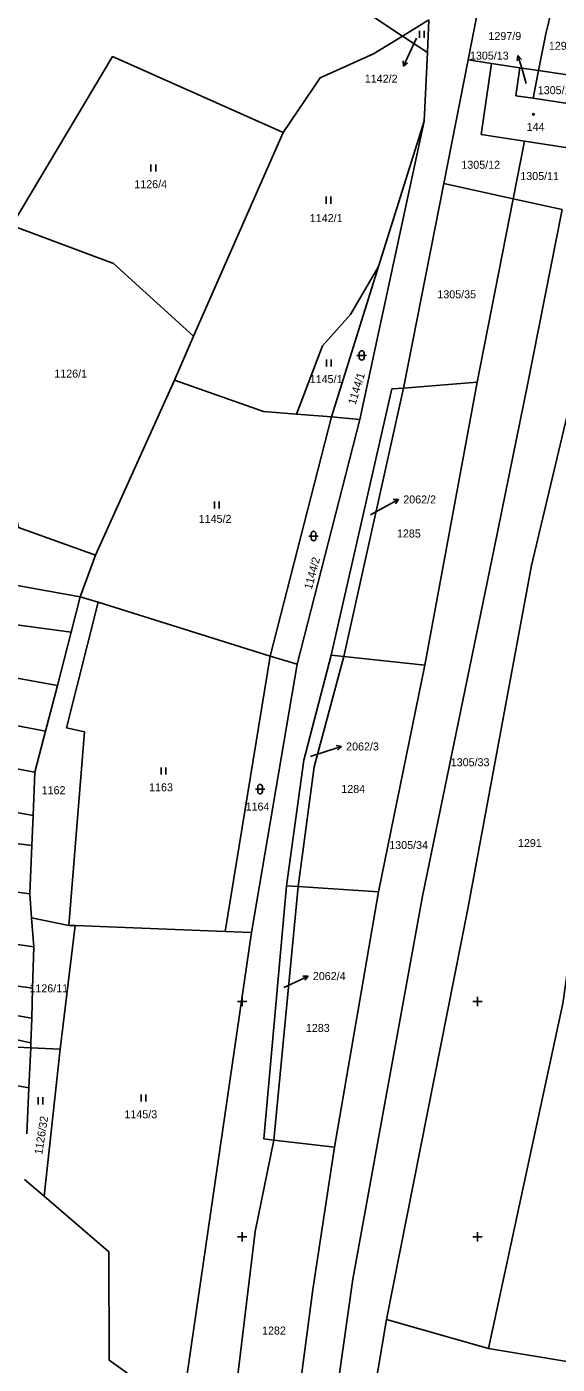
# Model space of a CAD drawing. Extents: x -776734 to -748832, y -1118122 to -976986.
# Drawn here: x -750795.7 to -750683.1, y -1114027.1 to -1113743 of the extents above; entities that cross this region are included whole.
import ezdxf

# ---------------------------------------------------------------- set-up
doc = ezdxf.new("R2010")
doc.units = 0
for name, color, linetype in [('KM_Hranice parcel', 7, 'Continuous'), ('KM_Parcelní čísla', 7, 'Continuous'), ('KM_Pop  PČ popisy', 7, 'Continuous'), ('KM_Značky budov', 7, 'Continuous'), ('KM_Značky kultur', 7, 'Continuous'), ('Level 61 Křížky', 7, 'Continuous')]:
    doc.layers.add(name, color=color, linetype=linetype)

msp = doc.modelspace()

# ---------------------------------------------------------------- linework, layer by layer
at = {"layer": 'KM_Hranice parcel'}
for p, q in [((-750702.01, -1113749.98), (-750699.3, -1113736.2)), ((-750715.91, -1113744.93), (-750710.33, -1113741.49)), ((-750710.33, -1113741.49), (-750710.66, -1113748.42)), ((-750710.66, -1113748.42), (-750715.91, -1113744.93)), ((-750710.66, -1113748.42), (-750711.34, -1113763)), ((-750707.18, -1113776.27), (-750702.01, -1113749.98)), ((-750702.01, -1113749.98), (-750697.04, -1113750.75)), ((-750697.04, -1113750.75), (-750699.23, -1113765.88)), ((-750691.06, -1113751.68), (-750697.04, -1113750.75)), ((-750691.88, -1113757.6), (-750691.06, -1113751.68)), ((-750691.06, -1113751.68), (-750687.05, -1113752.27)), ((-750687.05, -1113752.27), (-750688.21, -1113758.16)), ((-750687.05, -1113752.27), (-750676.45, -1113753.83)), ((-750688.21, -1113758.16), (-750691.88, -1113757.6)), ((-750677.63, -1113759.76), (-750688.21, -1113758.16)), ((-750760.28, -1113808.7), (-750741.29, -1113765.44)), ((-750711.34, -1113763), (-750724.98, -1113826.4)), ((-750711.34, -1113763), (-750721.01, -1113793.9)), ((-750699.23, -1113765.88), (-750690.01, -1113767.27)), ((-750690.01, -1113767.27), (-750692.43, -1113779.5)), ((-750690.01, -1113767.27), (-750679.45, -1113768.86)), ((-750715.72, -1113819.72), (-750707.18, -1113776.27)), ((-750707.18, -1113776.27), (-750692.43, -1113779.5)), ((-750692.43, -1113779.5), (-750700.11, -1113818.42)), ((-750692.43, -1113779.5), (-750682.02, -1113781.77)), ((-750721.01, -1113793.9), (-750731.01, -1113825.85)), ((-750764.36, -1113818), (-750760.28, -1113808.7)), ((-750781.14, -1113855.23), (-750764.36, -1113818)), ((-750728.43, -1113876.76), (-750715.72, -1113819.72)), ((-750700.11, -1113818.42), (-750715.72, -1113819.72)), ((-750711.22, -1113878.58), (-750700.11, -1113818.42)), ((-750738.47, -1113825.26), (-750731.01, -1113825.85)), ((-750731.01, -1113825.85), (-750744.06, -1113876.69)), ((-750724.98, -1113826.4), (-750738.29, -1113878.38)), ((-750731.01, -1113825.85), (-750724.98, -1113826.4)), ((-750838.52, -1113854.23), (-750784.34, -1113864.09)), ((-750784.34, -1113864.09), (-750781.14, -1113855.23)), ((-750839.16, -1113864.32), (-750786.29, -1113871.58)), ((-750786.29, -1113871.58), (-750784.34, -1113864.09)), ((-750784.34, -1113864.09), (-750780.54, -1113865.22)), ((-750780.54, -1113865.22), (-750744.06, -1113876.69)), ((-750789.22, -1113882.87), (-750786.29, -1113871.58)), ((-750839.77, -1113873.82), (-750789.22, -1113882.87)), ((-750731.07, -1113876.48), (-750728.43, -1113876.76)), ((-750753.6, -1113935.13), (-750744.06, -1113876.69)), ((-750738.29, -1113878.38), (-750747.99, -1113935.35)), ((-750744.06, -1113876.69), (-750738.29, -1113878.38)), ((-750711.22, -1113878.58), (-750728.43, -1113876.76)), ((-750721.02, -1113926.69), (-750711.22, -1113878.58)), ((-750840.37, -1113883.27), (-750791.75, -1113892.6)), ((-750791.75, -1113892.6), (-750789.22, -1113882.87)), ((-750840.99, -1113892.86), (-750794, -1113901.27)), ((-750794, -1113901.27), (-750791.75, -1113892.6)), ((-750841.56, -1113901.81), (-750794.38, -1113910.48)), ((-750794.38, -1113910.48), (-750794, -1113901.27)), ((-750794.64, -1113916.86), (-750794.38, -1113910.48)), ((-750842.15, -1113911.01), (-750794.64, -1113916.86)), ((-750795.08, -1113927.11), (-750794.64, -1113916.86)), ((-750842.8, -1113921.11), (-750795.08, -1113927.11)), ((-750794.68, -1113932.25), (-750795.08, -1113927.11)), ((-750743.25, -1113979.45), (-750738.09, -1113925.61)), ((-750740.57, -1113925.45), (-750738.09, -1113925.61)), ((-750721.02, -1113926.69), (-750738.09, -1113925.61)), ((-750730.37, -1113980.98), (-750721.02, -1113926.69)), ((-750843.45, -1113931.34), (-750794.19, -1113938.42)), ((-750786.78, -1113933.85), (-750794.68, -1113932.25)), ((-750794.68, -1113932.25), (-750794.19, -1113938.42)), ((-750788.62, -1113960.11), (-750785.43, -1113933.9)), ((-750785.43, -1113933.9), (-750786.78, -1113933.85)), ((-750753.6, -1113935.13), (-750785.43, -1113933.9)), ((-750747.99, -1113935.35), (-750762.82, -1114037.28)), ((-750747.99, -1113935.35), (-750753.6, -1113935.13)), ((-750794.19, -1113938.42), (-750794.46, -1113947.15)), ((-750794.46, -1113947.15), (-750844.04, -1113940.56)), ((-750794.46, -1113947.15), (-750794.66, -1113953.56)), ((-750825.69, -1113948.13), (-750794.66, -1113953.56)), ((-750794.82, -1113958.81), (-750825.91, -1113952.06)), ((-750794.66, -1113953.56), (-750794.82, -1113958.81)), ((-750826.26, -1113958.44), (-750794.85, -1113959.83)), ((-750794.82, -1113958.81), (-750794.85, -1113959.83)), ((-750794.85, -1113959.83), (-750795.25, -1113968.32)), ((-750794.85, -1113959.83), (-750788.62, -1113960.11)), ((-750792.02, -1113991.39), (-750788.62, -1113960.11)), ((-750795.25, -1113968.32), (-750826.51, -1113962.96)), ((-750795.25, -1113968.32), (-750795.72, -1113978.09)), ((-750730.37, -1113980.98), (-750743.25, -1113979.45)), ((-750796.18, -1113987.84), (-750792.02, -1113991.39)), ((-750719.33, -1114017.54), (-750728.75, -1114073.3)), ((-750697.69, -1114023.72), (-750719.33, -1114017.54)), ((-750679.36, -1114026.8), (-750697.69, -1114023.72))]:
    msp.add_line(p, q, dxfattribs=at)
for points in [[(-750826.5, -1113734.07), (-750790.45, -1113702.22), (-750785.05, -1113701.29), (-750778.52, -1113703.37), (-750715.91, -1113744.93)], [(-750684.26, -1113739.23), (-750685.5, -1113744.43), (-750687.05, -1113752.27)], [(-750741.29, -1113765.44), (-750733.45, -1113753.8), (-750722.07, -1113748.74), (-750715.91, -1113744.93)], [(-750741.29, -1113765.44), (-750777.53, -1113749.28), (-750798.87, -1113785.19)], [(-750682.02, -1113781.77), (-750689.44, -1113819.04), (-750696.47, -1113853.81), (-750711.73, -1113927.62), (-750726.52, -1114009), (-750735.7, -1114074.08)], [(-750760.28, -1113808.7), (-750777.33, -1113793.26), (-750798.87, -1113785.19)], [(-750721.01, -1113793.9), (-750727, -1113804.07), (-750732.91, -1113810.73), (-750738.47, -1113825.26)], [(-750677.92, -1113812.71), (-750688.59, -1113857.37), (-750702.1, -1113930.36), (-750719.33, -1114017.54)], [(-750738.47, -1113825.26), (-750745.47, -1113824.71), (-750764.36, -1113818)], [(-750731.07, -1113876.48), (-750718.19, -1113819.88), (-750715.72, -1113819.72)], [(-750697.69, -1114023.72), (-750681.93, -1113950.45), (-750678.53, -1113926.42), (-750666.87, -1113872.44), (-750656.44, -1113817.12)], [(-750799.24, -1113841.11), (-750797.46, -1113849.34), (-750781.14, -1113855.23)], [(-750786.78, -1113933.85), (-750783.49, -1113892.72), (-750787.29, -1113891.87), (-750780.54, -1113865.22)], [(-750740.57, -1113925.45), (-750736.92, -1113898.75), (-750731.07, -1113876.48)], [(-750738.09, -1113925.61), (-750734.73, -1113900.15), (-750728.43, -1113876.76)], [(-750743.25, -1113979.45), (-750745.36, -1113979.2), (-750740.57, -1113925.45)], [(-750741.88, -1114063.26), (-750751.66, -1114047.38), (-750751.41, -1114033.42), (-750747.2, -1113998.89), (-750743.25, -1113979.45)], [(-750741.88, -1114063.26), (-750735.01, -1114011.2), (-750730.37, -1113980.98)], [(-750762.82, -1114037.28), (-750778.21, -1114026.23), (-750778.27, -1114003.16), (-750792.02, -1113991.39)]]:
    msp.add_lwpolyline(points, dxfattribs=at)
at = {"layer": 'KM_Pop  PČ popisy'}
for p, q in [((-750712.99, -1113745.4), (-750714.47, -1113748.58)), ((-750714.47, -1113748.58), (-750715.738, -1113751.3)), ((-750715.738, -1113751.3), (-750715.769, -1113750.181)), ((-750715.738, -1113751.3), (-750714.861, -1113750.604)), ((-750691.447, -1113749.09), (-750691.633, -1113750.194)), ((-750690.57, -1113751.96), (-750691.447, -1113749.09)), ((-750691.447, -1113749.09), (-750690.676, -1113749.901)), ((-750689.66, -1113755), (-750690.57, -1113751.96)), ((-750722.76, -1113846.66), (-750719.41, -1113844.82)), ((-750719.41, -1113844.82), (-750716.785, -1113843.365)), ((-750716.785, -1113843.365), (-750717.904, -1113843.413)), ((-750716.785, -1113843.365), (-750717.418, -1113844.289)), ((-750731.77, -1113896.76), (-750728.916, -1113895.833)), ((-750728.916, -1113895.833), (-750730.023, -1113895.666)), ((-750728.916, -1113895.833), (-750729.714, -1113896.618)), ((-750735.48, -1113897.95), (-750731.77, -1113896.76)), ((-750738.69, -1113945.9), (-750735.97, -1113944.632)), ((-750735.97, -1113944.632), (-750737.089, -1113944.601)), ((-750735.97, -1113944.632), (-750736.666, -1113945.509)), ((-750741.12, -1113947.06), (-750738.69, -1113945.9))]:
    msp.add_line(p, q, dxfattribs=at)
at = {"layer": 'KM_Značky budov'}
msp.add_circle((-750688.1368, -1113761.5692), 0.175, dxfattribs=at)
at = {"layer": 'KM_Značky kultur'}
for p, q in [((-750712.311, -1113745.32), (-750712.311, -1113743.82)), ((-750711.31, -1113745.32), (-750711.31, -1113743.82)), ((-750769.341, -1113773.71), (-750769.341, -1113772.21)), ((-750768.34, -1113773.71), (-750768.34, -1113772.21)), ((-750732.161, -1113780.55), (-750732.161, -1113779.05)), ((-750731.16, -1113780.55), (-750731.16, -1113779.05)), ((-750732.101, -1113815.11), (-750732.101, -1113813.61)), ((-750731.1, -1113815.11), (-750731.1, -1113813.61)), ((-750725.611, -1113812.781), (-750723.609, -1113812.781)), ((-750725.111, -1113812.281), (-750725.111, -1113813.282)), ((-750724.109, -1113813.282), (-750724.109, -1113812.281)), ((-750755.891, -1113845.28), (-750755.891, -1113843.78)), ((-750754.89, -1113845.28), (-750754.89, -1113843.78)), ((-750735.321, -1113850.641), (-750735.321, -1113851.642)), ((-750734.319, -1113851.642), (-750734.319, -1113850.641)), ((-750735.821, -1113851.141), (-750733.819, -1113851.141)), ((-750767.181, -1113901.81), (-750767.181, -1113900.31)), ((-750766.18, -1113901.81), (-750766.18, -1113900.31)), ((-750747.181, -1113904.911), (-750745.179, -1113904.911)), ((-750746.681, -1113904.411), (-750746.681, -1113905.412)), ((-750745.679, -1113905.412), (-750745.679, -1113904.411)), ((-750771.441, -1113971.27), (-750771.441, -1113969.77)), ((-750770.44, -1113971.27), (-750770.44, -1113969.77)), ((-750793.301, -1113971.86), (-750793.301, -1113970.36)), ((-750792.3, -1113971.86), (-750792.3, -1113970.36))]:
    msp.add_line(p, q, dxfattribs=at)
for centre, start, end in [((-750724.61, -1113812.2809), 0, 180), ((-750724.61, -1113813.2809), 180, 359.987886), ((-750734.82, -1113850.6409), 0, 180), ((-750734.82, -1113851.6409), 180, 359.987886), ((-750746.18, -1113904.4109), 0, 180), ((-750746.18, -1113905.4109), 180, 359.987886)]:
    msp.add_arc(centre, 0.5, start, end, dxfattribs=at)
at = {"layer": 'Level 61 Křížky'}
for p, q in [((-750751, -1113950), (-750749, -1113950)), ((-750750, -1113950), (-750750, -1113949)), ((-750750, -1113951), (-750750, -1113950)), ((-750701, -1113950), (-750699, -1113950)), ((-750700, -1113950), (-750700, -1113949)), ((-750700, -1113951), (-750700, -1113950)), ((-750751, -1114000), (-750749, -1114000)), ((-750750, -1114000), (-750750, -1113999)), ((-750750, -1114001), (-750750, -1114000)), ((-750701, -1114000), (-750699, -1114000)), ((-750700, -1114000), (-750700, -1113999)), ((-750700, -1114001), (-750700, -1114000))]:
    msp.add_line(p, q, dxfattribs=at)

# ---------------------------------------------------------------- texts
at = {"layer": 'KM_Parcelní čísla'}
for s, p in [('1297/9', (-750697.697, -1113745.77)), ('1305/13', (-750701.623, -1113749.94)), ('1297/8', (-750684.877, -1113747.85)), ('1142/2', (-750723.945, -1113754.838)), ('1305/10', (-750687.226, -1113757.28)), ('144', (-750689.59, -1113765.07)), ('1305/12', (-750703.446, -1113773.13)), ('1305/11', (-750690.936, -1113775.52)), ('1126/4', (-750772.877, -1113777.26)), ('1142/1', (-750735.627, -1113784.45)), ('1305/35', (-750708.546, -1113800.64)), ('1126/1', (-750789.867, -1113817.49)), ('1145/1', (-750735.637, -1113818.66)), ('2062/2', (-750715.78, -1113844.22)), ('1145/2', (-750759.207, -1113848.34)), ('1285', (-750717.124, -1113851.45)), ('2062/3', (-750727.91, -1113896.69)), ('1305/33', (-750705.696, -1113900.04)), ('1162', (-750792.544, -1113905.98)), ('1163', (-750769.744, -1113905.36)), ('1284', (-750728.934, -1113905.72)), ('1164', (-750749.254, -1113909.46)), ('1305/34', (-750718.756, -1113917.63)), ('1291', (-750691.434, -1113917.2)), ('2062/4', (-750734.98, -1113945.46)), ('1126/11', (-750795.146, -1113948.07)), ('1283', (-750736.454, -1113956.48)), ('1145/3', (-750774.977, -1113974.82)), ('1282', (-750745.764, -1114020.76))]:
    msp.add_text(s, height=1.7, dxfattribs=at).set_placement(p)
for s, rotation, p in [('1144/1', 73, (-750725.931, -1113823.383)), ('1144/2', 75, (-750735.22, -1113862.613)), ('1126/32', 81, (-750792.439, -1113982.623))]:
    msp.add_text(s, height=1.7, rotation=rotation, dxfattribs=at).set_placement(p)

doc.saveas('drawing.dxf')
